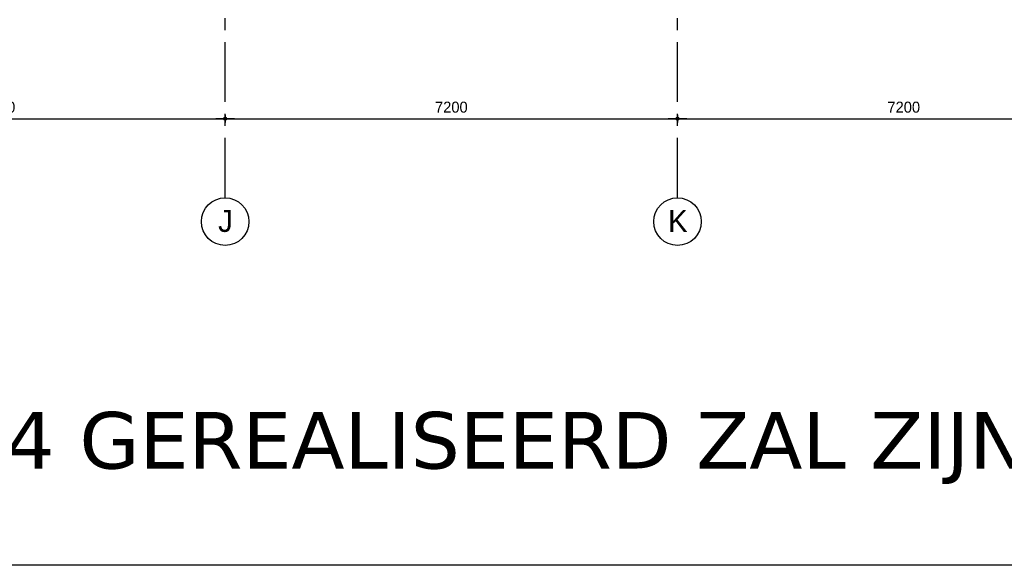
# Model space of a CAD drawing. Header units: millimetres. Extents: x 111285 to 237437, y -9513 to 52045.
# Tile 471 of 656: x 177212 to 192883, y -9513 to -838. Entities that reach past the tile are written whole.
import ezdxf
from ezdxf.enums import TextEntityAlignment as Align

# ---------------------------------------------------------------- set-up
doc = ezdxf.new("R2010")
doc.units = ezdxf.units.MM
doc.header["$LTSCALE"] = 100
doc.linetypes.add('CENTER', pattern=[50.8, 31.75, -6.35, 6.35, -6.35])
doc.layers.get('0').update_dxf_attribs({"color": 252})
doc.layers.get('Defpoints').update_dxf_attribs({"color": 252})
for name, color, linetype in [('0-HOOFDSTRAMIEN', 1, 'CENTER'), ('0-maatlijn', 252, 'Continuous'), ('0-text-35', 252, 'Continuous')]:
    doc.layers.add(name, color=color, linetype=linetype)
doc.layers.add('OTH 160 HULP NON PLOT', color=252, linetype='Continuous', plot=False)
doc.styles.add('UNI', font='txt')
doc.styles.add('UNI-100-3_5', font='txt', dxfattribs={"height": 350})
doc.styles.add('verdana', font='verdana.ttf')
doc.dimstyles.new('UNI-50-3_5', dxfattribs={"dimscale": 50, "dimtxt": 3.5, "dimasz": 1, "dimexe": 0, "dimexo": 0, "dimgap": 0, "dimtad": 0, "dimrnd": 1, "dimdsep": 46, "dimtxsty": 'UNI', "dimblk": 'DIMPUNT', "dimcen": -3, "dimdle": 5, "dimse1": 1, "dimse2": 1, "dimclrd": 1, "dimclre": 1, "dimclrt": 3, "dimadec": 0, "dimazin": 0, "dimtfac": 2.285714, "dimtix": 1, "dimtmove": 2, "dimatfit": 3, "dimldrblk": 'DIMPUNT', "dimfxl": 0, "dimtvp": 1, "dimtolj": 1, "dimarcsym": 0})

# ---------------------------------------------------------------- blocks, each defined once
blk = doc.blocks.new('DIMPUNT')
at = {"color": 1}
for p, q in [((-3, 0), (3, 0)), ((0, 0), (0, 1.199215)), ((0, -1.199215), (0, 0))]:
    blk.add_line(p, q, dxfattribs=at)
blk.add_circle((0, 0), 0.456811, dxfattribs=at)
blk = doc.blocks.new('*D441')
at = {"layer": '0-maatlijn', "color": 1, "lineweight": -2, "transparency": 16777216}
blk.add_line((46850, -3006), (53950, -3006), dxfattribs=at)
at = {"layer": 'Defpoints', "color": 0, "transparency": 16777216}
for p in [(54000, -3006), (46800, -4264), (54000, -4264)]:
    blk.add_point(p, dxfattribs=at)
at = {"layer": '0-maatlijn', "color": 1, "lineweight": -2, "transparency": 16777216, "xscale": 50, "yscale": 50, "zscale": 50, "rotation": 180}
blk.add_blockref('DIMPUNT', (46800, -3006), dxfattribs=at)
at = {"layer": '0-maatlijn', "color": 1, "lineweight": -2, "transparency": 16777216, "xscale": 50, "yscale": 50, "zscale": 50}
blk.add_blockref('DIMPUNT', (54000, -3006), dxfattribs=at)
at = {"layer": '0-maatlijn', "color": 3, "transparency": 16777216, "insert": (50400, -2824), "char_height": 175, "attachment_point": 5, "style": 'UNI'}
blk.add_mtext('\\A1;7200', dxfattribs=at)
blk = doc.blocks.new('*D442')
at = {"layer": '0-maatlijn', "color": 1, "lineweight": -2, "transparency": 16777216}
blk.add_line((54050, -3006), (61150, -3006), dxfattribs=at)
at = {"layer": 'Defpoints', "color": 0, "transparency": 16777216}
for p in [(61200, -3006), (54000, -4264), (61200, -4264)]:
    blk.add_point(p, dxfattribs=at)
at = {"layer": '0-maatlijn', "color": 1, "lineweight": -2, "transparency": 16777216, "xscale": 50, "yscale": 50, "zscale": 50, "rotation": 180}
blk.add_blockref('DIMPUNT', (54000, -3006), dxfattribs=at)
at = {"layer": '0-maatlijn', "color": 1, "lineweight": -2, "transparency": 16777216, "xscale": 50, "yscale": 50, "zscale": 50}
blk.add_blockref('DIMPUNT', (61200, -3006), dxfattribs=at)
at = {"layer": '0-maatlijn', "color": 3, "transparency": 16777216, "insert": (57600, -2824), "char_height": 175, "attachment_point": 5, "style": 'UNI'}
blk.add_mtext('\\A1;7200', dxfattribs=at)
blk = doc.blocks.new('*D443')
at = {"layer": '0-maatlijn', "color": 1, "lineweight": -2, "transparency": 16777216}
blk.add_line((61250, -3006), (68350, -3006), dxfattribs=at)
at = {"layer": 'Defpoints', "color": 0, "transparency": 16777216}
for p in [(68400, -3006), (61200, -4264), (68400, -4264)]:
    blk.add_point(p, dxfattribs=at)
at = {"layer": '0-maatlijn', "color": 1, "lineweight": -2, "transparency": 16777216, "xscale": 50, "yscale": 50, "zscale": 50, "rotation": 180}
blk.add_blockref('DIMPUNT', (61200, -3006), dxfattribs=at)
at = {"layer": '0-maatlijn', "color": 1, "lineweight": -2, "transparency": 16777216, "xscale": 50, "yscale": 50, "zscale": 50}
blk.add_blockref('DIMPUNT', (68400, -3006), dxfattribs=at)
at = {"layer": '0-maatlijn', "color": 3, "transparency": 16777216, "insert": (64800, -2824), "char_height": 175, "attachment_point": 5, "style": 'UNI'}
blk.add_mtext('\\A1;7200', dxfattribs=at)
blk = doc.blocks.new('U-STRAMIEN')
at = {"layer": '0-HOOFDSTRAMIEN', "ltscale": 0.3}
for points in [[(54000, -4264), (54000, 47464)], [(61200, -4264), (61200, 47464)]]:
    blk.add_lwpolyline(points, dxfattribs=at)
at = {"layer": '0-HOOFDSTRAMIEN', "color": 1, "linetype": 'Continuous'}
for centre in [(54000, -4642.659), (61200, -4642.659)]:
    blk.add_circle(centre, 378.659, dxfattribs=at)
at = {"layer": '0-text-35', "style": 'UNI-100-3_5'}
for s, p in [('J', (54004.789, -4634.008)), ('K', (61204.789, -4634.008))]:
    blk.add_text(s, height=350, dxfattribs=at).set_placement(p, align=Align.MIDDLE)
at = {"layer": '0-maatlijn'}
for base, p1, p2, picture, middle in [((54000, -3006.145), (46800, -4264), (54000, -4264), '*D441', (50400, -2824.319)), ((61200, -3006.145), (54000, -4264), (61200, -4264), '*D442', (57600, -2824.319)), ((68400, -3006.145), (61200, -4264), (68400, -4264), '*D443', (64800, -2824.319))]:
    dim = blk.add_linear_dim(base=base, p1=p1, p2=p2, dimstyle='UNI-50-3_5', dxfattribs=at)
    dim.commit()
    dim.dimension.update_dxf_attribs({"geometry": picture, "text_midpoint": middle})

msp = doc.modelspace()

# ---------------------------------------------------------------- linework, layer by layer
at = {"layer": 'OTH 160 HULP NON PLOT'}
msp.add_lwpolyline([(111285, 52045), (237437, 52045), (237437, -9513), (111285, -9513)], close=True, dxfattribs=at)
msp.add_lwpolyline([(111285, 52045), (237437, 52045), (237437, -9513), (111285, -9513)], close=True, dxfattribs=at)

# ---------------------------------------------------------------- block references
at = {"layer": '0-HOOFDSTRAMIEN'}
msp.add_blockref('U-STRAMIEN', (126482, 594), dxfattribs=at)

# ---------------------------------------------------------------- texts
at = {"insert": (120829, -7075), "char_height": 900, "width": 79891.57, "attachment_point": 1, "style": 'verdana'}
msp.add_mtext('{\\C7;WEERGEGEVEN IS DE TOEKOMSTIGE TIJDELIJK INDELING WELKE PER MEDIO FEBRUARI 2014 GEREALISEERD ZAL ZIJN. }', dxfattribs=at)

doc.saveas('drawing.dxf')
